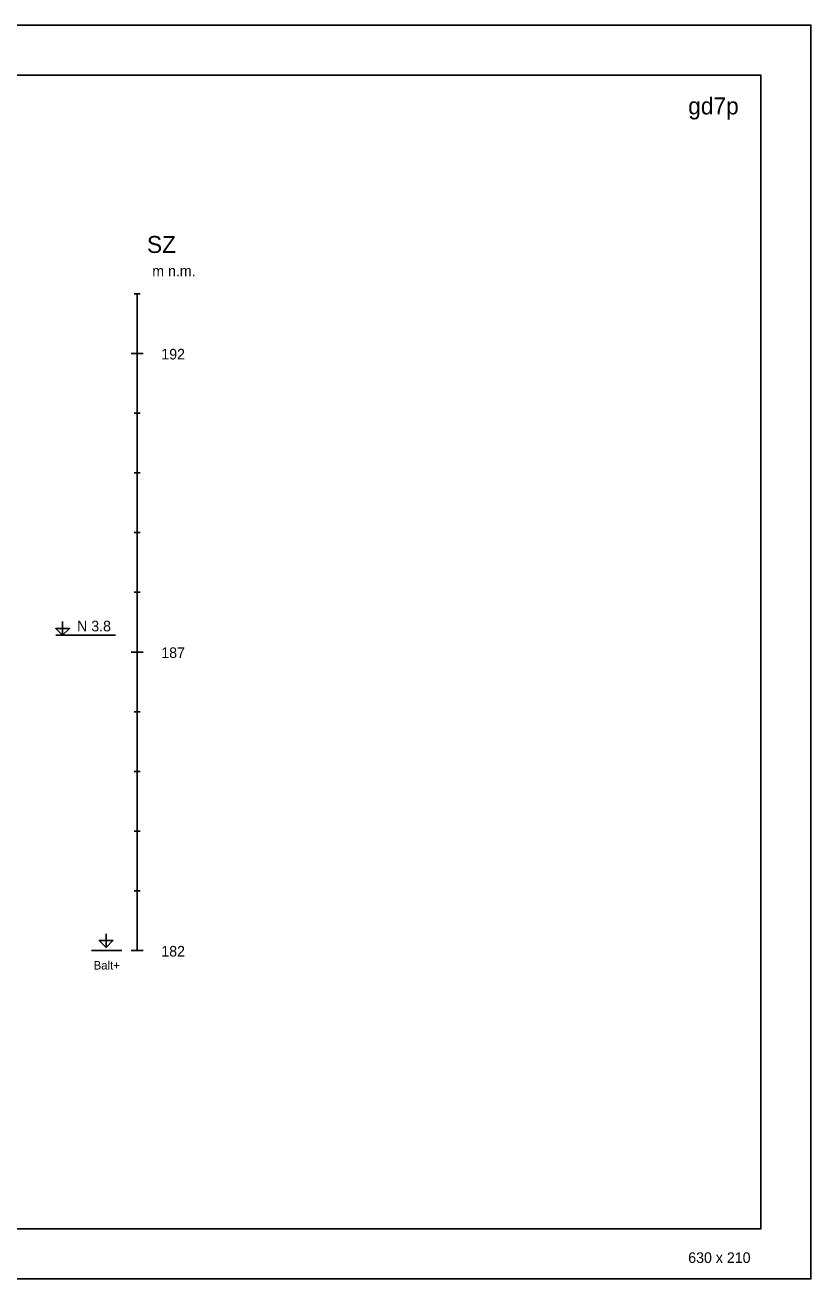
# Model space of a CAD drawing. Extents: x 3042 to 4120, y 576 to 2694.
# Drawn here: x 4002 to 4067.8, y 1299.8 to 1404.8 of the extents above; entities that cross this region are included whole.
import ezdxf

# ---------------------------------------------------------------- set-up
doc = ezdxf.new("R2010")
doc.units = 0
for name, color, linetype in [('1', 7, 'Continuous'), ('19', 7, 'Continuous'), ('2', 7, 'Continuous'), ('20', 7, 'Continuous'), ('21', 7, 'Continuous'), ('3', 7, 'Continuous'), ('61', 7, 'Continuous')]:
    doc.layers.add(name, color=color, linetype=linetype)

msp = doc.modelspace()

# ---------------------------------------------------------------- linework, layer by layer
at = {"layer": '1'}
for points in [[(3752.82, 1404.81), (4067.82, 1404.81), (4067.82, 1299.81), (3752.82, 1299.81), (3752.82, 1404.81)], [(3757.01, 1304), (4063.63, 1304), (4063.63, 1400.62), (3757.01, 1400.62), (3757.01, 1304)]]:
    msp.add_lwpolyline(points, dxfattribs=at)
at = {"layer": '19'}
for points in [[(4011.11, 1382.31), (4011.62, 1382.31)], [(4010.85, 1377.31), (4011.87, 1377.31)], [(4011.11, 1372.31), (4011.62, 1372.31)], [(4011.11, 1367.31), (4011.62, 1367.31)], [(4011.11, 1362.31), (4011.62, 1362.31)], [(4011.11, 1357.31), (4011.62, 1357.31)], [(4010.85, 1352.31), (4011.87, 1352.31)], [(4011.11, 1347.31), (4011.62, 1347.31)], [(4011.11, 1342.31), (4011.62, 1342.31)], [(4011.11, 1337.31), (4011.62, 1337.31)], [(4011.11, 1332.31), (4011.62, 1332.31)], [(4010.85, 1327.31), (4011.87, 1327.31)]]:
    msp.add_lwpolyline(points, dxfattribs=at)
at = {"layer": '2'}
for points in [[(4067.82, 1400.62), (4067.82, 1404.81)], [(4067.82, 1299.81), (4067.82, 1304)]]:
    msp.add_lwpolyline(points, dxfattribs=at)
at = {"layer": '21'}
for points in [[(4011.36, 1327.31), (4011.36, 1382.31)], [(4008.76, 1328.71), (4008.76, 1327.57), (4008.19, 1328.14), (4009.33, 1328.14), (4008.76, 1327.57)], [(4007.55, 1327.31), (4010.09, 1327.31)]]:
    msp.add_lwpolyline(points, dxfattribs=at)
at = {"layer": '61'}
for points in [[(4005.12, 1354.86), (4005.12, 1353.71), (4004.55, 1354.28), (4005.7, 1354.28), (4005.12, 1353.71)], [(4004.55, 1353.71), (4009.55, 1353.71)]]:
    msp.add_lwpolyline(points, dxfattribs=at)

# ---------------------------------------------------------------- texts
at = {"layer": '19'}
for s, p in [('m n.m.', (4012.63, 1383.78)), ('192', (4013.39, 1376.81)), ('187', (4013.39, 1351.81)), ('182', (4013.39, 1326.81))]:
    msp.add_text(s, height=0.889, dxfattribs=at).set_placement(p)
at = {"layer": '2'}
msp.add_text('630 x 210', height=0.889, dxfattribs=at).set_placement((4057.54, 1301.15))
at = {"layer": '20'}
msp.add_text('SZ', height=1.422, dxfattribs=at).set_placement((4012.19, 1385.73))
at = {"layer": '21'}
msp.add_text('Balt+', height=0.711, dxfattribs=at).set_placement((4007.72, 1325.72))
at = {"layer": '3'}
msp.add_text('gd7p', height=1.422, dxfattribs=at).set_placement((4057.54, 1397.33))
at = {"layer": '61'}
msp.add_text('N 3.8', height=0.889, dxfattribs=at).set_placement((4006.33, 1354.04))

doc.saveas('drawing.dxf')
